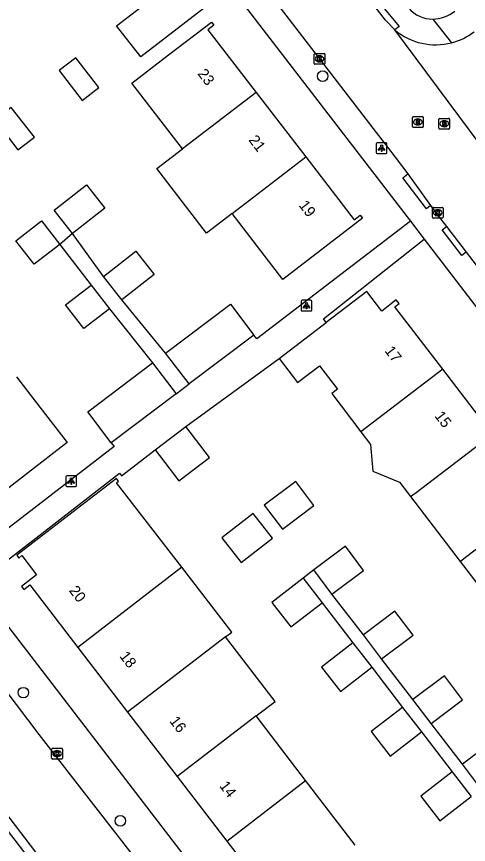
# Model space of a CAD drawing. Extents: x 159353 to 160616, y 385893 to 387321.
# Drawn here: x 160182.9 to 160224.8, y 386588.5 to 386665.3 of the extents above; entities that cross this region are included whole.
import ezdxf

# ---------------------------------------------------------------- set-up
doc = ezdxf.new("R2010")
doc.units = 0
for name, color, linetype in [('IMGEO_Boom', 7, 'Continuous'), ('IMGEO_Kolk', 7, 'Continuous'), ('IMGEO_Lichtpunt', 7, 'Continuous'), ('IMGEO_Muur', 7, 'Continuous'), ('IMGEO_Pand', 7, 'Continuous'), ('IMGEO_Pand_nummerreeks', 7, 'Continuous'), ('IMGEO_Rijbaan_lokaal_open', 7, 'Continuous'), ('IMGEO_Rioolput', 7, 'Continuous'), ('IMGEO_Voetpad_open', 7, 'Continuous')]:
    doc.layers.add(name, color=color, linetype=linetype)

msp = doc.modelspace()

# ---------------------------------------------------------------- linework, layer by layer
at = {"layer": 'IMGEO_Boom'}
for centre in [(160211.246, 386659.73), (160183.514, 386602.561), (160192.501, 386590.67)]:
    msp.add_circle(centre, 0.489, dxfattribs=at)
at = {"layer": 'IMGEO_Kolk'}
for p, q in [((160210.454, 386660.909), (160210.454, 386661.761)), ((160210.529, 386661.835), (160211.381, 386661.835)), ((160211.455, 386661.761), (160211.455, 386660.909)), ((160210.965, 386661.055), (160210.94, 386661.055)), ((160210.942, 386661.615), (160210.967, 386661.615)), ((160211.381, 386660.835), (160210.529, 386660.835)), ((160221.411, 386646.638), (160221.411, 386647.49)), ((160221.486, 386647.564), (160222.338, 386647.564)), ((160221.899, 386647.344), (160221.924, 386647.344)), ((160222.412, 386647.49), (160222.412, 386646.638)), ((160222.338, 386646.564), (160221.486, 386646.564)), ((160221.922, 386646.784), (160221.897, 386646.784)), ((160186.134, 386596.475), (160186.134, 386597.327)), ((160186.209, 386597.401), (160187.061, 386597.401)), ((160187.135, 386597.327), (160187.135, 386596.475)), ((160186.645, 386596.621), (160186.62, 386596.621)), ((160186.622, 386597.181), (160186.647, 386597.181)), ((160187.061, 386596.401), (160186.209, 386596.401))]:
    msp.add_line(p, q, dxfattribs=at)
for points in [[(160210.454, 386660.909), (160210.454, 386661.761)], [(160210.529, 386661.835), (160211.381, 386661.835)], [(160211.455, 386661.761), (160211.455, 386660.909)], [(160210.775, 386661.535), (160210.898, 386661.535), (160210.898, 386661.384), (160211.028, 386661.535), (160211.192, 386661.535), (160211.046, 386661.384), (160211.199, 386661.135), (160211.047, 386661.135), (160210.962, 386661.299), (160210.898, 386661.232), (160210.898, 386661.135), (160210.775, 386661.135), (160210.775, 386661.535)], [(160211.381, 386660.835), (160210.529, 386660.835)], [(160221.411, 386646.638), (160221.411, 386647.49)], [(160221.486, 386647.564), (160222.338, 386647.564)], [(160221.732, 386647.264), (160221.855, 386647.264), (160221.855, 386647.113), (160221.985, 386647.264), (160222.149, 386647.264), (160222.003, 386647.113), (160222.156, 386646.864), (160222.004, 386646.864), (160221.919, 386647.028), (160221.855, 386646.961), (160221.855, 386646.864), (160221.732, 386646.864), (160221.732, 386647.264)], [(160222.412, 386647.49), (160222.412, 386646.638)], [(160222.338, 386646.564), (160221.486, 386646.564)], [(160186.134, 386596.475), (160186.134, 386597.327)], [(160186.209, 386597.401), (160187.061, 386597.401)], [(160187.135, 386597.327), (160187.135, 386596.475)], [(160186.455, 386597.101), (160186.578, 386597.101), (160186.578, 386596.95), (160186.708, 386597.101), (160186.872, 386597.101), (160186.726, 386596.95), (160186.879, 386596.701), (160186.727, 386596.701), (160186.642, 386596.865), (160186.578, 386596.798), (160186.578, 386596.701), (160186.455, 386596.701), (160186.455, 386597.101)], [(160187.061, 386596.401), (160186.209, 386596.401)]]:
    msp.add_lwpolyline(points, dxfattribs=at)
for centre, start, end in [((160210.531, 386661.759), 91.55205, 178.44795), ((160210.531, 386661.759), 91.55205, 178.44795), ((160211.379, 386661.759), 1.55205, 88.44795), ((160211.379, 386661.759), 1.55205, 88.44795), ((160210.531, 386660.911), 181.55205, 268.44795), ((160210.531, 386660.911), 181.55205, 268.44795), ((160211.379, 386660.911), 271.55205, 358.44795), ((160211.379, 386660.911), 271.55205, 358.44795), ((160221.488, 386647.488), 91.55205, 178.44795), ((160221.488, 386647.488), 91.55205, 178.44795), ((160222.336, 386647.488), 1.55205, 88.44795), ((160222.336, 386647.488), 1.55205, 88.44795), ((160221.488, 386646.64), 181.55205, 268.44795), ((160221.488, 386646.64), 181.55205, 268.44795), ((160222.336, 386646.64), 271.55205, 358.44795), ((160222.336, 386646.64), 271.55205, 358.44795), ((160186.211, 386597.325), 91.55205, 178.44795), ((160186.211, 386597.325), 91.55205, 178.44795), ((160187.059, 386597.325), 1.55205, 88.44795), ((160187.059, 386597.325), 1.55205, 88.44795), ((160186.211, 386596.477), 181.55205, 268.44795), ((160186.211, 386596.477), 181.55205, 268.44795), ((160187.059, 386596.477), 271.55205, 358.44795), ((160187.059, 386596.477), 271.55205, 358.44795)]:
    msp.add_arc(centre, 0.0765, start, end, dxfattribs=at)
for centre, major_axis, ratio, start_param, end_param in [((160210.941, 386661.335), (-0.387, 0.002), 0.722429, 4.712389, 7.853982), ((160210.966, 386661.335), (-0.39, 0.002), 0.717154, 1.570796, 4.712389), ((160221.898, 386647.064), (-0.387, 0.002), 0.722429, 4.712389, 7.853982), ((160221.923, 386647.064), (-0.39, 0.002), 0.717154, 1.570796, 4.712389), ((160186.621, 386596.901), (-0.387, 0.002), 0.722429, 4.712389, 7.853982), ((160186.646, 386596.901), (-0.39, 0.002), 0.717154, 1.570796, 4.712389)]:
    msp.add_ellipse(centre, major_axis=major_axis, ratio=ratio, start_param=start_param, end_param=end_param, dxfattribs=at)
at = {"layer": 'IMGEO_Lichtpunt'}
for p, q in [((160216.208, 386653.454), (160216.208, 386652.647)), ((160216.208, 386653.454), (160216.208, 386652.647)), ((160217.11, 386653.549), (160216.302, 386653.549)), ((160217.11, 386653.549), (160216.302, 386653.549)), ((160217.204, 386652.647), (160217.204, 386653.454)), ((160217.204, 386652.647), (160217.204, 386653.454)), ((160216.302, 386652.553), (160217.11, 386652.553)), ((160216.302, 386652.553), (160217.11, 386652.553)), ((160209.243, 386638.854), (160209.243, 386638.047)), ((160209.243, 386638.854), (160209.243, 386638.047)), ((160210.145, 386638.949), (160209.337, 386638.949)), ((160210.145, 386638.949), (160209.337, 386638.949)), ((160210.239, 386638.047), (160210.239, 386638.854)), ((160210.239, 386638.047), (160210.239, 386638.854)), ((160209.337, 386637.953), (160210.145, 386637.953)), ((160209.337, 386637.953), (160210.145, 386637.953)), ((160187.452, 386622.581), (160187.452, 386621.774)), ((160187.452, 386622.581), (160187.452, 386621.774)), ((160188.354, 386622.676), (160187.546, 386622.676)), ((160188.354, 386622.676), (160187.546, 386622.676)), ((160188.448, 386621.774), (160188.448, 386622.581)), ((160188.448, 386621.774), (160188.448, 386622.581)), ((160187.546, 386621.68), (160188.354, 386621.68)), ((160187.546, 386621.68), (160188.354, 386621.68))]:
    msp.add_line(p, q, dxfattribs=at)
for points in [[(160216.582, 386653.118), (160216.621, 386653.09), (160216.433, 386652.828), (160216.395, 386652.855), (160216.582, 386653.118)], [(160216.684, 386653.07), (160216.731, 386653.07), (160216.731, 386652.748), (160216.684, 386652.748), (160216.684, 386653.07)], [(160216.794, 386653.09), (160216.832, 386653.117), (160217.019, 386652.855), (160216.98, 386652.827), (160216.794, 386653.09)], [(160209.617, 386638.518), (160209.656, 386638.49), (160209.468, 386638.228), (160209.43, 386638.255), (160209.617, 386638.518)], [(160209.719, 386638.47), (160209.766, 386638.47), (160209.766, 386638.148), (160209.719, 386638.148), (160209.719, 386638.47)], [(160209.829, 386638.49), (160209.867, 386638.517), (160210.054, 386638.255), (160210.015, 386638.227), (160209.829, 386638.49)], [(160187.826, 386622.245), (160187.865, 386622.217), (160187.677, 386621.955), (160187.639, 386621.982), (160187.826, 386622.245)], [(160187.928, 386622.197), (160187.975, 386622.197), (160187.975, 386621.875), (160187.928, 386621.875), (160187.928, 386622.197)], [(160188.038, 386622.217), (160188.076, 386622.244), (160188.263, 386621.982), (160188.224, 386621.954), (160188.038, 386622.217)]]:
    msp.add_lwpolyline(points, dxfattribs=at)
for centre in [(160216.707, 386653.252), (160209.742, 386638.652), (160187.951, 386622.379)]:
    msp.add_circle(centre, 0.0994, dxfattribs=at)
for centre, start, end in [((160216.302, 386653.454), 90, 180), ((160216.302, 386653.454), 90, 180), ((160217.11, 386653.454), 0, 90), ((160217.11, 386653.454), 0, 90), ((160216.302, 386652.647), 180, 270), ((160216.302, 386652.647), 180, 270), ((160217.11, 386652.647), 270, 0), ((160217.11, 386652.647), 270, 360), ((160209.337, 386638.854), 90, 180), ((160209.337, 386638.854), 90, 180), ((160210.145, 386638.854), 0, 90), ((160210.145, 386638.854), 0, 90), ((160209.337, 386638.047), 180, 270), ((160209.337, 386638.047), 180, 270), ((160210.145, 386638.047), 270, 0), ((160210.145, 386638.047), 270, 360), ((160187.546, 386622.581), 90, 180), ((160187.546, 386622.581), 90, 180), ((160188.354, 386622.581), 0, 90), ((160188.354, 386622.581), 0, 90), ((160187.546, 386621.774), 180, 270), ((160187.546, 386621.774), 180, 270), ((160188.354, 386621.774), 270, 0), ((160188.354, 386621.774), 270, 360)]:
    msp.add_arc(centre, 0.0946, start, end, dxfattribs=at)
at = {"layer": 'IMGEO_Muur'}
msp.add_lwpolyline([(160198.571, 386627.234), (160207.214, 386633.544)], dxfattribs=at)
at = {"layer": 'IMGEO_Pand'}
for points in [[(160192.152, 386664.408), (160198.217, 386669.086), (160200.449, 386666.191), (160194.384, 386661.514), (160192.152, 386664.408)], [(160198.249, 386652.983), (160193.56, 386659.083), (160196.968, 386661.703), (160200.932, 386664.75), (160201.151, 386664.465), (160200.597, 386664.039), (160205.069, 386658.221)], [(160188.364, 386661.415), (160186.836, 386660.24), (160188.966, 386657.469), (160190.52, 386658.664), (160188.364, 386661.415)], [(160205.069, 386658.221), (160198.249, 386652.983)], [(160205.069, 386658.221), (160209.671, 386652.234)], [(160182.392, 386656.83), (160180.864, 386655.655), (160182.994, 386652.884), (160184.548, 386654.079), (160182.392, 386656.83)], [(160202.851, 386646.997), (160200.482, 386645.176), (160195.88, 386651.162), (160198.249, 386652.983)], [(160209.671, 386652.234), (160214.161, 386646.393), (160214.723, 386646.825), (160214.927, 386646.559), (160207.547, 386640.886), (160204.5, 386644.851), (160202.851, 386646.997)], [(160202.851, 386646.997), (160209.671, 386652.234)], [(160188.063, 386645.151), (160186.364, 386647.317), (160189.352, 386649.662), (160191.051, 386647.496), (160188.063, 386645.151)], [(160186.894, 386644.128), (160184.516, 386642.284), (160182.818, 386644.472), (160185.196, 386646.318), (160186.894, 386644.128)], [(160190.94, 386641.151), (160193.928, 386643.496), (160195.628, 386641.33), (160192.639, 386638.985)], [(160192.639, 386638.985), (160190.94, 386641.151)], [(160191.486, 386638.166), (160189.108, 386636.322), (160187.41, 386638.51), (160189.788, 386640.356)], [(160189.788, 386640.356), (160191.486, 386638.166)], [(160222.371, 386632.552), (160217.942, 386638.343), (160218.331, 386638.641), (160218.068, 386638.985), (160216.715, 386637.95), (160215.335, 386639.754), (160211.574, 386636.878)], [(160196.693, 386634.053), (160202.69, 386638.591), (160204.862, 386635.72)], [(160207.214, 386633.544), (160211.574, 386636.878)], [(160204.862, 386635.72), (160198.865, 386631.182)], [(160198.865, 386631.182), (160196.693, 386634.053)], [(160207.214, 386633.544), (160208.917, 386631.317), (160210.953, 386632.873), (160212.614, 386630.7), (160212.084, 386630.295), (160214.79, 386626.757)], [(160191.656, 386625.728), (160189.484, 386628.599), (160195.489, 386633.142)], [(160195.489, 386633.142), (160197.661, 386630.271)], [(160222.371, 386632.552), (160215.296, 386627.142), (160214.79, 386626.757)], [(160226.971, 386626.537), (160222.371, 386632.552)], [(160182.873, 386631.838), (160184.516, 386629.705), (160187.568, 386625.743), (160180.089, 386619.983), (160179.924, 386620.196), (160180.352, 386620.526), (160175.826, 386626.401)], [(160197.661, 386630.271), (160191.656, 386625.728)], [(160195.735, 386625.067), (160198.571, 386627.234)], [(160195.735, 386625.067), (160197.921, 386622.207), (160200.757, 386624.374), (160198.571, 386627.234)], [(160214.79, 386626.757), (160215.691, 386625.579), (160215.887, 386623.087), (160218.366, 386622.081), (160219.389, 386620.743)], [(160219.389, 386620.743), (160219.895, 386621.127), (160226.971, 386626.537)], [(160198.188, 386614.185), (160192.155, 386622.022), (160192.329, 386622.156), (160192.133, 386622.409), (160182.892, 386615.297), (160183.087, 386615.043), (160183.372, 386615.262), (160184.738, 386613.486), (160183.327, 386612.4), (160183.547, 386612.114), (160184.103, 386612.542), (160188.573, 386606.731)], [(160207.518, 386617.705), (160210.437, 386619.903), (160208.757, 386622.135), (160205.837, 386619.938), (160207.518, 386617.705)], [(160219.389, 386620.743), (160223.989, 386614.729)], [(160223.989, 386614.729), (160224.494, 386615.112), (160231.571, 386620.523)], [(160201.917, 386616.912), (160203.682, 386614.637), (160206.585, 386616.887), (160204.82, 386619.163), (160201.917, 386616.912)], [(160212.108, 386611.701), (160215.028, 386613.899), (160213.348, 386616.131), (160210.428, 386613.934)], [(160198.188, 386614.185), (160188.573, 386606.731)], [(160202.235, 386607.724), (160202.817, 386608.172), (160198.188, 386614.185)], [(160223.989, 386614.729), (160228.588, 386608.715)], [(160212.108, 386611.701), (160210.428, 386613.934)], [(160209.427, 386613.173), (160206.524, 386610.922), (160208.289, 386608.647), (160211.191, 386610.897)], [(160209.427, 386613.173), (160211.191, 386610.897)], [(160216.699, 386605.697), (160219.618, 386607.895), (160217.938, 386610.127), (160215.019, 386607.93)], [(160202.235, 386607.724), (160193.173, 386600.75)], [(160205.072, 386600.398), (160206.847, 386601.734), (160202.235, 386607.724)], [(160216.699, 386605.697), (160215.019, 386607.93)], [(160188.573, 386606.731), (160193.173, 386600.75)], [(160214.034, 386607.183), (160211.131, 386604.933), (160212.896, 386602.657), (160215.798, 386604.908)], [(160214.034, 386607.183), (160215.798, 386604.908)], [(160221.29, 386599.693), (160224.21, 386601.89), (160222.53, 386604.122), (160219.61, 386601.925)], [(160221.29, 386599.693), (160219.61, 386601.925)], [(160218.643, 386601.194), (160215.741, 386598.943), (160217.505, 386596.668), (160220.408, 386598.918)], [(160218.643, 386601.194), (160220.408, 386598.918)], [(160193.173, 386600.75), (160197.772, 386594.771)], [(160205.072, 386600.398), (160197.772, 386594.771)], [(160209.668, 386594.406), (160205.072, 386600.398)], [(160225.872, 386593.699), (160228.792, 386595.896), (160227.112, 386598.129), (160224.192, 386595.931)], [(160225.872, 386593.699), (160224.192, 386595.931)], [(160223.253, 386595.205), (160220.35, 386592.955), (160222.114, 386590.679), (160225.017, 386592.93)], [(160223.253, 386595.205), (160225.017, 386592.93)], [(160197.772, 386594.771), (160202.372, 386588.79)], [(160202.372, 386588.79), (160209.668, 386594.406)], [(160214.269, 386588.428), (160209.668, 386594.406)], [(160202.372, 386588.79), (160206.971, 386582.811)]]:
    msp.add_lwpolyline(points, dxfattribs=at)
at = {"layer": 'IMGEO_Rijbaan_lokaal_open'}
for points in [[(160204.633, 386669.58), (160214.952, 386656.123), (160217.958, 386652.212), (160219.142, 386650.671)], [(160217.944, 386664.014), (160217.074, 386664.924), (160215.05, 386667.559)], [(160228.036, 386650.466), (160227.802, 386650.721), (160217.944, 386664.014)], [(160219.142, 386650.671), (160221.252, 386647.746)], [(160221.252, 386647.746), (160221.95, 386646.779), (160222.706, 386645.796)], [(160222.706, 386645.796), (160224.544, 386643.405)], [(160224.544, 386643.405), (160236.714, 386627.575), (160240.658, 386622.379)], [(160191.696, 386578.701), (160191.22, 386579.383), (160185.569, 386586.603), (160169.852, 386607.172), (160169.716, 386607.292)], [(160178.704, 386606.899), (160184.959, 386598.665), (160195.508, 386585.06), (160196.801, 386583.271), (160197.844, 386581.429)]]:
    msp.add_lwpolyline(points, dxfattribs=at)
for centre, radius, start, end in [((160221.717, 386668.487), 5.852, 229.85628, 284.62199), ((160221.731, 386668.464), 5.826, 284.54693, 307.54628)]:
    msp.add_arc(centre, radius, start, end, dxfattribs=at)
at = {"layer": 'IMGEO_Rioolput'}
for p, q in [((160219.564, 386655.057), (160219.564, 386655.909)), ((160219.639, 386655.983), (160220.491, 386655.983)), ((160220.052, 386655.763), (160220.077, 386655.763)), ((160220.565, 386655.909), (160220.565, 386655.057)), ((160222.008, 386654.893), (160222.008, 386655.745)), ((160222.083, 386655.819), (160222.935, 386655.819)), ((160222.496, 386655.599), (160222.521, 386655.599)), ((160223.009, 386655.745), (160223.009, 386654.893)), ((160220.491, 386654.983), (160219.639, 386654.983)), ((160220.075, 386655.203), (160220.05, 386655.203)), ((160222.935, 386654.819), (160222.083, 386654.819)), ((160222.519, 386655.039), (160222.494, 386655.039))]:
    msp.add_line(p, q, dxfattribs=at)
for points in [[(160219.564, 386655.057), (160219.564, 386655.909)], [(160219.639, 386655.983), (160220.491, 386655.983)], [(160220.153, 386655.681), (160219.901, 386655.683), (160219.901, 386655.283)], [(160220.079, 386655.602), (160220.025, 386655.602), (160220.025, 386655.521)], [(160220.565, 386655.909), (160220.565, 386655.057)], [(160222.008, 386654.893), (160222.008, 386655.745)], [(160222.083, 386655.819), (160222.935, 386655.819)], [(160223.009, 386655.745), (160223.009, 386654.893)], [(160220.491, 386654.983), (160219.639, 386654.983)], [(160219.901, 386655.283), (160220.025, 386655.283), (160220.025, 386655.445), (160220.036, 386655.445)], [(160220.025, 386655.521), (160220.077, 386655.521)], [(160220.083, 386655.416), (160220.154, 386655.283), (160220.294, 386655.283), (160220.229, 386655.409)], [(160222.935, 386654.819), (160222.083, 386654.819)], [(160222.597, 386655.517), (160222.345, 386655.519), (160222.345, 386655.119)], [(160222.345, 386655.119), (160222.469, 386655.119), (160222.469, 386655.281), (160222.48, 386655.281)], [(160222.523, 386655.438), (160222.469, 386655.438), (160222.469, 386655.357)], [(160222.469, 386655.357), (160222.521, 386655.357)], [(160222.527, 386655.252), (160222.598, 386655.119), (160222.738, 386655.119), (160222.673, 386655.245)]]:
    msp.add_lwpolyline(points, dxfattribs=at)
for centre, radius, start, end in [((160219.641, 386655.907), 0.0765, 91.55205, 178.44795), ((160219.641, 386655.907), 0.0765, 91.55205, 178.44795), ((160220.085, 386655.506), 0.0964, 77.00612, 93.18647), ((160220.099, 386655.563), 0.0378, 276.66336, 79.67722), ((160220.152, 386655.571), 0.109, 350.36119, 89.41601), ((160220.489, 386655.907), 0.0765, 1.55205, 88.44795), ((160220.489, 386655.907), 0.0765, 1.55205, 88.44795), ((160222.085, 386655.743), 0.0765, 91.55205, 178.44795), ((160222.085, 386655.743), 0.0765, 91.55205, 178.44795), ((160222.933, 386655.743), 0.0765, 1.55205, 88.44795), ((160222.933, 386655.743), 0.0765, 1.55205, 88.44795), ((160219.641, 386655.059), 0.0765, 181.55205, 268.44795), ((160219.641, 386655.059), 0.0765, 181.55205, 268.44795), ((160220.035, 386655.392), 0.0533, 26.02933, 88.69889), ((160220.061, 386655.71), 0.19, 274.7715, 282.96867), ((160220.15, 386655.571), 0.112, 277.58423, 350.98172), ((160220.134, 386655.356), 0.108, 29.51342, 73.79051), ((160220.489, 386655.059), 0.0765, 271.55205, 358.44795), ((160220.489, 386655.059), 0.0765, 271.55205, 358.44795), ((160222.085, 386654.895), 0.0765, 181.55205, 268.44795), ((160222.085, 386654.895), 0.0765, 181.55205, 268.44795), ((160222.479, 386655.228), 0.0533, 26.02933, 88.69889), ((160222.505, 386655.546), 0.19, 274.7715, 282.96867), ((160222.529, 386655.342), 0.0964, 77.00612, 93.18647), ((160222.543, 386655.399), 0.0378, 276.66336, 79.67722), ((160222.596, 386655.407), 0.109, 350.36119, 89.41601), ((160222.594, 386655.407), 0.112, 277.58423, 350.98172), ((160222.578, 386655.192), 0.108, 29.51342, 73.79051), ((160222.933, 386654.895), 0.0765, 271.55205, 358.44795), ((160222.933, 386654.895), 0.0765, 271.55205, 358.44795)]:
    msp.add_arc(centre, radius, start, end, dxfattribs=at)
for centre, major_axis, ratio, start_param, end_param in [((160220.051, 386655.483), (-0.387, 0.002), 0.722429, 4.712389, 7.853982), ((160220.076, 386655.483), (-0.39, 0.002), 0.717154, 1.570796, 4.712389), ((160222.495, 386655.319), (-0.387, 0.002), 0.722429, 4.712389, 7.853982), ((160222.52, 386655.319), (-0.39, 0.002), 0.717154, 1.570796, 4.712389)]:
    msp.add_ellipse(centre, major_axis=major_axis, ratio=ratio, start_param=start_param, end_param=end_param, dxfattribs=at)
at = {"layer": 'IMGEO_Voetpad_open'}
for points in [[(160188.876, 386685.99), (160219.374, 386646.282)], [(160215.05, 386667.559), (160215.437, 386667.875), (160218.331, 386664.33), (160217.944, 386664.014)], [(160221.438, 386665.027), (160223.194, 386662.825)], [(160221.252, 386647.746), (160220.853, 386647.44), (160218.66, 386650.301), (160219.142, 386650.671)], [(160219.374, 386646.282), (160205.134, 386635.362), (160204.862, 386635.72)], [(160219.374, 386646.282), (160220.652, 386644.616)], [(160224.544, 386643.405), (160224.148, 386643.101), (160222.311, 386645.492), (160222.706, 386645.796)], [(160188.063, 386645.151), (160186.894, 386644.128)], [(160190.94, 386641.151), (160188.063, 386645.151)], [(160186.894, 386644.128), (160189.788, 386640.356)], [(160211.574, 386636.878), (160211.32, 386637.22), (160220.652, 386644.616)], [(160220.652, 386644.616), (160258.72, 386594.981)], [(160196.693, 386634.053), (160192.639, 386638.985)], [(160191.486, 386638.166), (160195.489, 386633.142)], [(160198.571, 386627.234), (160207.214, 386633.544)], [(160197.661, 386630.271), (160198.865, 386631.182)], [(160191.656, 386625.728), (160191.928, 386625.37), (160177.699, 386614.416)], [(160179.096, 386612.602), (160192.414, 386622.908), (160192.596, 386622.669), (160195.735, 386625.067)], [(160210.428, 386613.934), (160209.427, 386613.173)], [(160200.054, 386585.308), (160179.096, 386612.602)], [(160215.019, 386607.93), (160212.108, 386611.701)], [(160211.191, 386610.897), (160214.034, 386607.183)], [(160219.61, 386601.925), (160216.699, 386605.697)], [(160215.798, 386604.908), (160218.643, 386601.194)], [(160171.707, 386603.23), (160190.663, 386578.529)], [(160224.192, 386595.931), (160221.29, 386599.693)], [(160220.408, 386598.918), (160223.253, 386595.205)]]:
    msp.add_lwpolyline(points, dxfattribs=at)
for centre, radius, start, end in [((160221.431, 386667.97), 2.943, 221.33817, 270.12895), ((160221.364, 386668.481), 3.455, 271.22511, 308.14595)]:
    msp.add_arc(centre, radius, start, end, dxfattribs=at)

# ---------------------------------------------------------------- texts
at = {"layer": 'IMGEO_Pand_nummerreeks'}
for s, rotation, p in [('23', 307.5485, (160199.605, 386659.948)), ('21', 307.54571, (160204.336, 386653.792)), ('19', 307.5485, (160208.986, 386647.745)), ('17', 307.40846, (160216.94, 386634.254)), ('15', 307.4082, (160221.566, 386628.205)), ('20', 307.56646, (160187.692, 386612.01)), ('18', 307.56863, (160192.372, 386605.924)), ('16', 307.56863, (160196.997, 386599.914)), ('14', 307.56863, (160201.622, 386593.9))]:
    msp.add_text(s, height=1, rotation=rotation, dxfattribs=at).set_placement(p)

doc.saveas('drawing.dxf')
